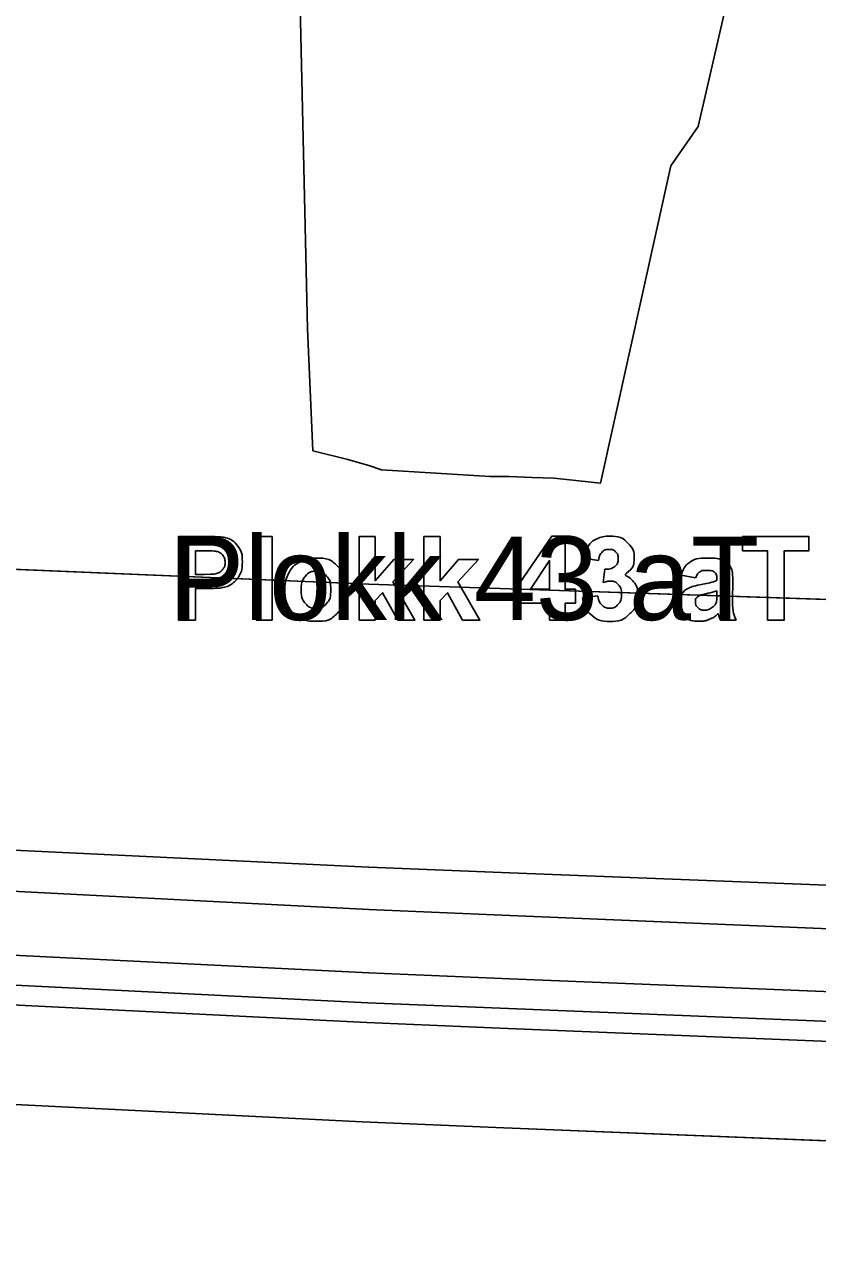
# Model space of a CAD drawing. Extents: x 544674 to 552202, y 6585829 to 6588119.
# Drawn here: x 551495.3 to 551575.1, y 6587239.4 to 6587362.5 of the extents above; entities that cross this region are included whole.
import ezdxf

# ---------------------------------------------------------------- set-up
doc = ezdxf.new("R2010")
doc.units = 0
for name, color, linetype in [('Default', 7, 'Continuous'), ('maapind', 7, 'Continuous'), ('ME', 7, 'Continuous'), ('Plokid', 7, 'Continuous'), ('Täide', 7, 'Continuous')]:
    doc.layers.add(name, color=color, linetype=linetype)

msp = doc.modelspace()

# ---------------------------------------------------------------- linework, layer by layer
at = {"layer": 'Default'}
for points in [[(551370.06, 6587312.8), (551452.85, 6587309.35), (551529.97, 6587306.14), (551544.15, 6587305.66), (551639.83, 6587302.46), (551724.04, 6587299.29), (551774.18, 6587296.85), (551799.4, 6587295.62)], [(551370.06, 6587285.34), (551452.85, 6587281.35), (551529.97, 6587277.64), (551544.15, 6587277.07), (551639.83, 6587273.34), (551724.04, 6587269.66), (551774.18, 6587266.85), (551799.4, 6587265.44)], [(551370.06, 6587281.62), (551452.85, 6587277.35), (551529.97, 6587273.38), (551544.15, 6587272.77), (551639.83, 6587268.78), (551724.04, 6587264.84), (551774.18, 6587261.85), (551799.4, 6587260.35)], [(551370.06, 6587274.98), (551452.85, 6587270.85), (551529.97, 6587267.01), (551544.15, 6587266.42), (551639.83, 6587262.56), (551724.04, 6587258.75), (551774.18, 6587255.85), (551799.4, 6587254.39)]]:
    msp.add_lwpolyline(points, dxfattribs=at)
at = {"layer": 'maapind'}
msp.add_lwpolyline([(551522.96, 6587367.24), (551523.79, 6587331.82), (551524.32, 6587319.55), (551527.85, 6587318.69), (551529.97, 6587318.06), (551531.24, 6587317.65), (551542.17, 6587316.95), (551544.07, 6587316.95), (551546.38, 6587316.88), (551548.6, 6587316.79), (551553.29, 6587316.31), (551560.37, 6587348.22), (551563.09, 6587352.18), (551566.38, 6587366.47)], dxfattribs=at)
at = {"layer": 'ME'}
msp.add_lwpolyline([(551397.17, 6587270.62), (551529.84, 6587264.01), (551544.03, 6587263.42), (551639.7, 6587259.56), (551723.89, 6587255.76), (551760.47, 6587253.64)], dxfattribs=at)
at = {"layer": 'Plokid'}
for points in [[(551522.96, 6587367.24), (551523.79, 6587331.82), (551524.32, 6587319.55), (551527.85, 6587318.69), (551529.97, 6587318.06), (551531.24, 6587317.65), (551542.17, 6587316.95), (551544.07, 6587316.95), (551546.38, 6587316.88), (551548.6, 6587316.79), (551553.29, 6587316.31), (551560.37, 6587348.22), (551563.09, 6587352.18), (551566.38, 6587366.47)], [(551510.79, 6587302.52), (551510.79, 6587310.92), (551513.51, 6587310.92)], [(551518.61, 6587302.52), (551518.61, 6587310.92), (551520.22, 6587310.92), (551520.22, 6587302.52), (551518.61, 6587302.52)], [(551528.98, 6587302.52), (551528.98, 6587310.92), (551530.59, 6587310.92), (551530.59, 6587306.47), (551532.47, 6587308.61), (551534.46, 6587308.61), (551532.38, 6587306.38), (551534.6, 6587302.52), (551532.87, 6587302.52), (551531.34, 6587305.26), (551530.59, 6587304.47), (551530.59, 6587302.52), (551528.98, 6587302.52)], [(551535.5, 6587302.52), (551535.5, 6587310.92), (551537.12, 6587310.92), (551537.12, 6587306.47), (551538.99, 6587308.61), (551540.98, 6587308.61), (551538.9, 6587306.38), (551541.13, 6587302.52), (551539.39, 6587302.52), (551537.86, 6587305.26), (551537.12, 6587304.47), (551537.12, 6587302.52), (551535.5, 6587302.52)], [(551548.15, 6587302.52), (551548.15, 6587304.21), (551544.72, 6587304.21), (551544.72, 6587305.62), (551548.36, 6587310.95), (551549.71, 6587310.95), (551549.71, 6587305.62), (551550.75, 6587305.62), (551550.75, 6587304.21), (551549.71, 6587304.21), (551549.71, 6587302.52), (551548.15, 6587302.52)], [(551570.08, 6587302.52), (551570.08, 6587309.5), (551567.58, 6587309.5), (551567.58, 6587310.92), (551574.26, 6587310.92), (551574.26, 6587309.5), (551571.77, 6587309.5), (551571.77, 6587302.52), (551570.08, 6587302.52)], [(551512.49, 6587309.5), (551512.49, 6587307.11), (551513.41, 6587307.11)], [(551513.3, 6587309.5), (551512.49, 6587309.5)], [(551548.15, 6587305.62), (551548.15, 6587308.5), (551546.22, 6587305.62), (551548.15, 6587305.62)], [(551553.07, 6587308.51), (551551.58, 6587308.76)], [(551553.54, 6587306.31), (551553.72, 6587307.63)], [(551562.85, 6587306.75), (551561.39, 6587307.02)], [(551565, 6587306.5), (551565, 6587306.66)], [(551566.59, 6587306.4), (551566.57, 6587304.52)], [(551513.59, 6587305.69), (551512.49, 6587305.69), (551512.49, 6587302.52), (551510.79, 6587302.52)], [(551565, 6587305.13), (551565, 6587305.45)], [(551551.46, 6587304.76), (551553.02, 6587304.95)], [(551566.93, 6587302.52), (551565.34, 6587302.52)], [(551399.57, 6587268.5), (551529.75, 6587262.01), (551543.95, 6587261.42), (551639.62, 6587257.56), (551723.79, 6587253.76), (551762.47, 6587251.52)]]:
    msp.add_lwpolyline(points, dxfattribs=at)
for points in [[(551513.51, 6587310.92), (551515.06, 6587310.92), (551515.53, 6587310.8), (551516.25, 6587310.61), (551516.74, 6587309.97), (551517.22, 6587309.34), (551517.22, 6587308.34), (551517.22, 6587307.56), (551516.94, 6587307.04), (551516.66, 6587306.51), (551516.23, 6587306.21), (551515.8, 6587305.91), (551515.35, 6587305.81), (551514.74, 6587305.69), (551513.59, 6587305.69)], [(551551.58, 6587308.76), (551551.74, 6587309.52), (551552.05, 6587309.98), (551552.36, 6587310.43), (551552.92, 6587310.69), (551553.48, 6587310.95), (551554.18, 6587310.95), (551555.36, 6587310.95), (551556.08, 6587310.2), (551556.67, 6587309.58), (551556.67, 6587308.8), (551556.67, 6587307.7), (551555.46, 6587307.04), (551556.18, 6587306.89), (551556.61, 6587306.35), (551557.04, 6587305.81), (551557.04, 6587305.05), (551557.04, 6587303.94), (551556.23, 6587303.16), (551555.43, 6587302.38), (551554.22, 6587302.38), (551553.08, 6587302.38), (551552.33, 6587303.04), (551551.58, 6587303.7), (551551.46, 6587304.76)], [(551513.41, 6587307.11), (551514.42, 6587307.11), (551514.75, 6587307.24), (551515.09, 6587307.38), (551515.28, 6587307.66), (551515.48, 6587307.94), (551515.48, 6587308.31), (551515.48, 6587308.77), (551515.21, 6587309.07), (551514.94, 6587309.37), (551514.52, 6587309.44), (551514.22, 6587309.5), (551513.3, 6587309.5)], [(551553.72, 6587307.63), (551554.37, 6587307.61), (551554.71, 6587307.91), (551555.05, 6587308.21), (551555.05, 6587308.7), (551555.05, 6587309.13), (551554.8, 6587309.38), (551554.55, 6587309.63), (551554.13, 6587309.63), (551553.72, 6587309.63), (551553.43, 6587309.34), (551553.13, 6587309.06), (551553.07, 6587308.51)], [(551521.49, 6587305.65), (551521.49, 6587306.45), (551521.88, 6587307.2), (551522.28, 6587307.96), (551523, 6587308.35), (551523.73, 6587308.75), (551524.62, 6587308.75), (551526.01, 6587308.75), (551526.89, 6587307.85), (551527.77, 6587306.95), (551527.77, 6587305.58), (551527.77, 6587304.2), (551526.88, 6587303.3), (551525.99, 6587302.39), (551524.64, 6587302.39), (551523.8, 6587302.39), (551523.04, 6587302.77), (551522.28, 6587303.14), (551521.88, 6587303.87), (551521.49, 6587304.6), (551521.49, 6587305.65)], [(551561.39, 6587307.02), (551561.63, 6587307.9), (551562.24, 6587308.32), (551562.84, 6587308.75), (551564.03, 6587308.75), (551565.11, 6587308.75), (551565.63, 6587308.49), (551566.16, 6587308.24), (551566.38, 6587307.84), (551566.59, 6587307.45), (551566.59, 6587306.4)], [(551523.14, 6587305.57), (551523.14, 6587304.66), (551523.57, 6587304.18), (551524, 6587303.7), (551524.63, 6587303.7), (551525.26, 6587303.7), (551525.69, 6587304.18), (551526.12, 6587304.66), (551526.12, 6587305.58), (551526.12, 6587306.47), (551525.69, 6587306.95), (551525.26, 6587307.43), (551524.63, 6587307.43), (551524, 6587307.43), (551523.57, 6587306.95), (551523.14, 6587306.47), (551523.14, 6587305.57)], [(551553.02, 6587304.95), (551553.09, 6587304.35), (551553.42, 6587304.04), (551553.75, 6587303.72), (551554.21, 6587303.72), (551554.71, 6587303.72), (551555.05, 6587304.1), (551555.39, 6587304.48), (551555.39, 6587305.12), (551555.39, 6587305.72), (551555.06, 6587306.08), (551554.74, 6587306.43), (551554.27, 6587306.43), (551553.96, 6587306.43), (551553.54, 6587306.31)], [(551565.34, 6587302.52), (551565.27, 6587302.68), (551565.18, 6587303), (551565.14, 6587303.14), (551565.13, 6587303.19), (551564.71, 6587302.79), (551564.24, 6587302.59), (551563.77, 6587302.39), (551563.24, 6587302.39), (551562.3, 6587302.39), (551561.76, 6587302.9), (551561.22, 6587303.41), (551561.22, 6587304.19), (551561.22, 6587304.7), (551561.47, 6587305.11), (551561.71, 6587305.51), (551562.16, 6587305.73), (551562.6, 6587305.94), (551563.44, 6587306.1), (551564.57, 6587306.31), (551565, 6587306.5)], [(551565, 6587306.66), (551565, 6587307.12), (551564.77, 6587307.32), (551564.55, 6587307.52), (551563.91, 6587307.52), (551563.48, 6587307.52), (551563.24, 6587307.35), (551563, 6587307.18), (551562.85, 6587306.75)], [(551565, 6587305.45), (551564.7, 6587305.34), (551564.03, 6587305.2), (551563.36, 6587305.06), (551563.15, 6587304.92), (551562.83, 6587304.7), (551562.83, 6587304.35), (551562.83, 6587304.01), (551563.09, 6587303.77), (551563.34, 6587303.52), (551563.73, 6587303.52), (551564.16, 6587303.52), (551564.56, 6587303.81), (551564.85, 6587304.03), (551564.94, 6587304.34), (551565, 6587304.55), (551565, 6587305.13)], [(551566.57, 6587304.52), (551566.57, 6587303.72), (551566.64, 6587303.34), (551566.72, 6587302.96), (551566.93, 6587302.52)]]:
    msp.add_open_spline(points, degree=3, dxfattribs=at)
at = {"layer": 'Täide'}
for p, q in [((551452.85, 6587309.35), (551529.97, 6587306.14)), ((551529.97, 6587306.14), (551544.15, 6587305.66)), ((551544.15, 6587305.66), (551639.83, 6587302.46)), ((551529.97, 6587277.64), (551544.15, 6587277.07)), ((551639.83, 6587268.78), (551544.15, 6587272.77)), ((551543.54, 6587251.43), (551639.19, 6587247.57))]:
    msp.add_line(p, q, dxfattribs=at)
for points in [[(551592.86, 6587365.55), (551589.54, 6587365.48), (551588.01, 6587365.84), (551587, 6587365.53), (551576.56, 6587363.97), (551568.07, 6587366.45), (551567.38, 6587366.66), (551566.38, 6587366.47), (551563.09, 6587352.18), (551560.37, 6587348.22), (551553.29, 6587316.31), (551548.6, 6587316.79), (551546.38, 6587316.88), (551544.07, 6587316.95), (551542.17, 6587316.95), (551531.24, 6587317.65), (551529.97, 6587318.06), (551527.85, 6587318.69), (551524.32, 6587319.55), (551523.79, 6587331.82), (551522.96, 6587367.24), (551522.93, 6587367.19)], [(551566.38, 6587366.47), (551563.09, 6587352.18), (551560.37, 6587348.22), (551553.29, 6587316.31), (551548.6, 6587316.79), (551546.38, 6587316.88), (551544.07, 6587316.95), (551542.17, 6587316.95), (551531.24, 6587317.65), (551529.97, 6587318.06), (551527.85, 6587318.69), (551524.32, 6587319.55), (551523.79, 6587331.82), (551522.96, 6587367.24)], [(551799.4, 6587295.62), (551774.18, 6587296.85), (551724.04, 6587299.29), (551639.83, 6587302.46), (551544.15, 6587305.66), (551529.97, 6587306.14), (551452.85, 6587309.35), (551370.06, 6587312.8)], [(551799.4, 6587265.44), (551774.18, 6587266.85), (551724.04, 6587269.66), (551639.83, 6587273.34), (551544.15, 6587277.07), (551529.97, 6587277.64), (551452.85, 6587281.35), (551370.06, 6587285.34)], [(551370.06, 6587285.34), (551452.85, 6587281.35), (551529.97, 6587277.64)], [(551370.06, 6587281.62), (551452.85, 6587277.35), (551529.97, 6587273.38), (551544.15, 6587272.77), (551639.83, 6587268.78), (551724.04, 6587264.84), (551774.18, 6587261.85), (551799.4, 6587260.35)], [(551544.15, 6587272.77), (551529.97, 6587273.38), (551452.85, 6587277.35), (551370.06, 6587281.62)], [(551544.15, 6587277.07), (551639.83, 6587273.34), (551724.04, 6587269.66)], [(551370.06, 6587274.98), (551452.85, 6587270.85), (551529.97, 6587267.01), (551544.15, 6587266.42), (551639.83, 6587262.56), (551724.04, 6587258.75), (551774.18, 6587255.85), (551799.4, 6587254.39)], [(551639.83, 6587262.56), (551544.15, 6587266.42), (551529.97, 6587267.01), (551452.85, 6587270.85), (551370.06, 6587274.98)], [(551370.06, 6587259.96), (551529.29, 6587252.02), (551543.54, 6587251.43), (551639.19, 6587247.57), (551723.27, 6587243.77), (551799.4, 6587239.37)], [(551370.06, 6587259.96), (551529.29, 6587252.02), (551543.54, 6587251.43)], [(551370.06, 6587259.96), (551529.29, 6587252.02), (551543.54, 6587251.43), (551639.19, 6587247.57), (551723.27, 6587243.77), (551799.4, 6587239.37)], [(551370.06, 6587259.96), (551529.29, 6587252.02), (551543.54, 6587251.43), (551639.19, 6587247.57), (551723.27, 6587243.77), (551799.4, 6587239.37)], [(551370.06, 6587259.96), (551529.29, 6587252.02), (551543.54, 6587251.43), (551639.19, 6587247.57), (551723.27, 6587243.77), (551799.4, 6587239.37)], [(551370.06, 6587259.96), (551529.29, 6587252.02), (551543.54, 6587251.43), (551639.19, 6587247.57), (551723.27, 6587243.77), (551799.4, 6587239.37)]]:
    msp.add_lwpolyline(points, dxfattribs=at)

# ---------------------------------------------------------------- texts
at = {"layer": 'Plokid'}
msp.add_text('Plokk 43 aT', height=8.4, dxfattribs=at).set_placement((551509.93, 6587302.52))

doc.saveas('drawing.dxf')
